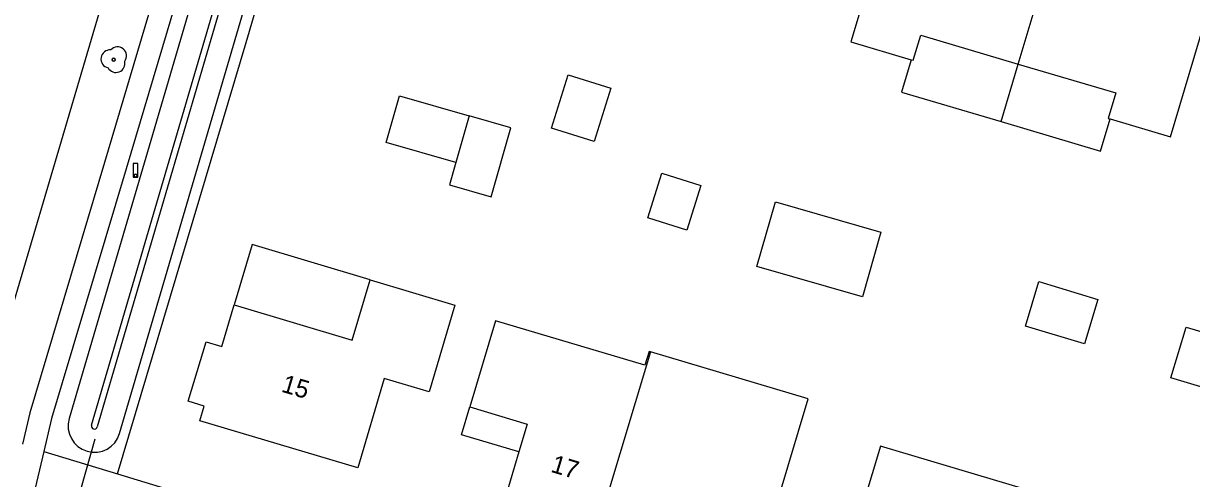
# Model space of a CAD drawing. Extents: x 194485 to 197793, y 468269 to 470822.
# Drawn here: x 197584.4 to 197662.2, y 468526.1 to 468556.4 of the extents above; entities that cross this region are included whole.
import ezdxf

# ---------------------------------------------------------------- set-up
doc = ezdxf.new("R2010")
doc.units = 0
for name, color, linetype in [('BGT grensvlak begroeid terreindeel', 7, 'Continuous'), ('BGT grensvlak begroeid terreindeel LR', 7, 'Continuous'), ('BGT grensvlak gebouwinstallatie plus 1', 7, 'Continuous'), ('BGT grensvlak onbegroeid terreindeel', 7, 'Continuous'), ('BGT grensvlak overig bouwwerk uitbreiding populatie', 7, 'Continuous'), ('BGT grensvlak pand op maaiveld', 7, 'Continuous'), ('BGT grensvlak pand op maaiveld LR', 7, 'Continuous'), ('BGT grensvlak waterdeel', 7, 'Continuous'), ('BGT grensvlak wegdeel', 7, 'Continuous'), ('BGT lijnelement kunstwerkdeel uitbreiding populatie duiker', 7, 'Continuous'), ('BGT puntobject paal lichtmast', 7, 'Continuous'), ('BGT puntobject vegetatieobject boom', 7, 'Continuous'), ('BGT tekst huisnummerreeks', 7, 'Continuous')]:
    doc.layers.add(name, color=color, linetype=linetype)

msp = doc.modelspace()

# ---------------------------------------------------------------- linework, layer by layer
at = {"layer": 'BGT grensvlak begroeid terreindeel'}
for p, q in [((197603.615, 468585.118), (197587.445, 468530.05)), ((197590.803, 468529.064), (197606.967, 468584.109))]:
    msp.add_line(p, q, dxfattribs=at)
msp.add_arc((197589.124, 468529.557), 1.75, 163.64555, 343.62711, dxfattribs=at)
at = {"layer": 'BGT grensvlak begroeid terreindeel LR'}
msp.add_line((197585.75, 468527.859), (197590.653, 468526.377), dxfattribs=at)
at = {"layer": 'BGT grensvlak gebouwinstallatie plus 1'}
msp.add_line((197649.529, 468549.819), (197650.675, 468553.653), dxfattribs=at)
for points in [[(197643.549, 468553.939), (197642.906, 468551.779), (197649.529, 468549.819)], [(197613.202, 468547.105), (197608.557, 468548.429), (197609.44, 468551.529), (197614.086, 468550.205)], [(197649.529, 468549.819), (197656.154, 468547.858), (197656.791, 468549.995)], [(197634.492, 468544.484), (197641.524, 468542.469), (197640.288, 468538.155), (197633.256, 468540.169), (197634.492, 468544.484)], [(197607.5, 468539.288), (197599.643, 468541.638), (197598.442, 468537.617)], [(197661.857, 468536.149), (197672.07, 468533.093), (197671.059, 468529.713), (197660.845, 468532.77), (197661.857, 468536.149)], [(197617.408, 468527.849), (197613.581, 468528.965), (197614.138, 468530.84)]]:
    msp.add_lwpolyline(points, dxfattribs=at)
at = {"layer": 'BGT grensvlak onbegroeid terreindeel'}
for q in [(197599.224, 468555.093), (197599.402, 468523.732)]:
    msp.add_line((197590.653, 468526.377), q, dxfattribs=at)
for points in [[(197599.224, 468555.093), (197602.692, 468566.901), (197607.69, 468584.07)], [(197581.199, 468529.217), (197589.726, 468558.039), (197589.675, 468558.052)]]:
    msp.add_lwpolyline(points, dxfattribs=at)
at = {"layer": 'BGT grensvlak overig bouwwerk uitbreiding populatie'}
msp.add_line((197614.086, 468550.205), (197613.202, 468547.105), dxfattribs=at)
for points in [[(197623.531, 468552.048), (197622.422, 468548.489), (197619.571, 468549.377), (197620.68, 468552.936), (197623.531, 468552.048)], [(197613.202, 468547.105), (197612.777, 468545.617), (197615.567, 468544.821), (197616.875, 468549.41), (197614.086, 468550.205)], [(197629.52, 468545.566), (197628.586, 468542.602), (197625.987, 468543.421), (197626.92, 468546.385), (197629.52, 468545.566)], [(197652.051, 468539.171), (197655.976, 468537.991), (197655.085, 468535.027), (197651.16, 468536.207), (197652.051, 468539.171)]]:
    msp.add_lwpolyline(points, dxfattribs=at)
at = {"layer": 'BGT grensvlak pand op maaiveld'}
for points in [[(197651.83, 468565.479), (197647.167, 468566.854), (197645.896, 468562.616), (197642.086, 468563.723), (197639.53, 468555.139), (197643.549, 468553.939)], [(197656.791, 468549.995), (197660.815, 468548.803), (197663.377, 468557.374), (197659.571, 468558.51), (197660.852, 468562.786), (197656.176, 468564.17)], [(197643.549, 468553.939), (197643.675, 468553.901), (197644.185, 468555.582), (197650.675, 468553.653)], [(197650.675, 468553.653), (197657.167, 468551.73), (197656.664, 468550.033), (197656.791, 468549.995)], [(197607.5, 468539.288), (197613.146, 468537.599), (197611.42, 468531.834), (197608.439, 468532.716), (197606.682, 468526.78), (197596.14, 468529.905), (197596.431, 468530.882), (197595.367, 468531.222), (197596.559, 468535.17), (197597.617, 468534.854), (197598.442, 468537.617)], [(197598.442, 468537.617), (197606.289, 468535.267), (197607.5, 468539.288)], [(197626.165, 468534.5), (197626.083, 468534.525), (197625.801, 468533.609), (197615.84, 468536.569), (197614.138, 468530.84)], [(197634.678, 468524.684), (197636.679, 468531.365), (197626.165, 468534.5)], [(197614.138, 468530.84), (197617.951, 468529.683), (197617.408, 468527.849)], [(197652.15, 468525.043), (197641.502, 468528.225), (197638.241, 468517.395), (197645.531, 468515.179), (197647.263, 468520.929), (197650.617, 468519.924), (197652.15, 468525.043)], [(197617.408, 468527.849), (197616.25, 468523.937), (197622.446, 468522.082)]]:
    msp.add_lwpolyline(points, dxfattribs=at)
at = {"layer": 'BGT grensvlak pand op maaiveld LR'}
for p, q in [((197650.675, 468553.653), (197653.913, 468564.497)), ((197626.165, 468534.5), (197622.446, 468522.082))]:
    msp.add_line(p, q, dxfattribs=at)
at = {"layer": 'BGT grensvlak waterdeel'}
for p, q in [((197588.932, 468529.614), (197605.102, 468584.678)), ((197605.486, 468584.565), (197589.316, 468529.501))]:
    msp.add_line(p, q, dxfattribs=at)
msp.add_arc((197589.124, 468529.558), 0.2, 163.61669, 343.58807, dxfattribs=at)
at = {"layer": 'BGT grensvlak wegdeel'}
msp.add_line((197585.75, 468527.859), (197585.066, 468524.959), dxfattribs=at)
for points in [[(197601.575, 468585.996), (197597.74, 468573.286), (197593.702, 468560.249), (197589.792, 468547.095), (197584.817, 468530.438), (197584.324, 468528.344)], [(197603.006, 468585.546), (197599.174, 468572.847), (197595.137, 468559.814), (197591.229, 468546.666), (197586.267, 468530.05), (197585.75, 468527.859)]]:
    msp.add_lwpolyline(points, dxfattribs=at)
at = {"layer": 'BGT lijnelement kunstwerkdeel uitbreiding populatie duiker'}
msp.add_line((197585.698, 468516.532), (197589.184, 468528.707), dxfattribs=at)
at = {"layer": 'BGT puntobject paal lichtmast'}
for points in [[(197592.005, 468547.029), (197591.705, 468547.029), (197591.705, 468546.129), (197591.855, 468546.129)], [(197591.855, 468546.129), (197592.005, 468546.129), (197592.005, 468547.029)]]:
    msp.add_lwpolyline(points, dxfattribs=at)
for start, end in [(0, 180), (0, 180), (180, 0), (180, 270), (270, 0)]:
    msp.add_arc((197591.855, 468546.229), 0.1, start, end, dxfattribs=at)
at = {"layer": 'BGT puntobject vegetatieobject boom'}
msp.add_circle((197590.409, 468553.94), 0.1, dxfattribs=at)
for centre, radius, start, end in [((197590.159, 468553.99), 0.6, 85.13702, 257.75442), ((197590.659, 468554.19), 0.6, 323.54458, 138.4658), ((197590.559, 468553.69), 0.6, 208.50578, 13.83556), ((197590.409, 468553.94), 0.1, 0, 180), ((197590.409, 468553.94), 0.1, 180, 0)]:
    msp.add_arc(centre, radius, start, end, dxfattribs=at)

# ---------------------------------------------------------------- texts
at = {"layer": 'BGT tekst huisnummerreeks'}
for s, rotation, p in [('15', 343.5, (197601.516, 468531.858)), ('17', 343.3, (197619.467, 468526.523))]:
    msp.add_text(s, height=1.2, rotation=rotation, dxfattribs=at).set_placement(p)

doc.saveas('drawing.dxf')
